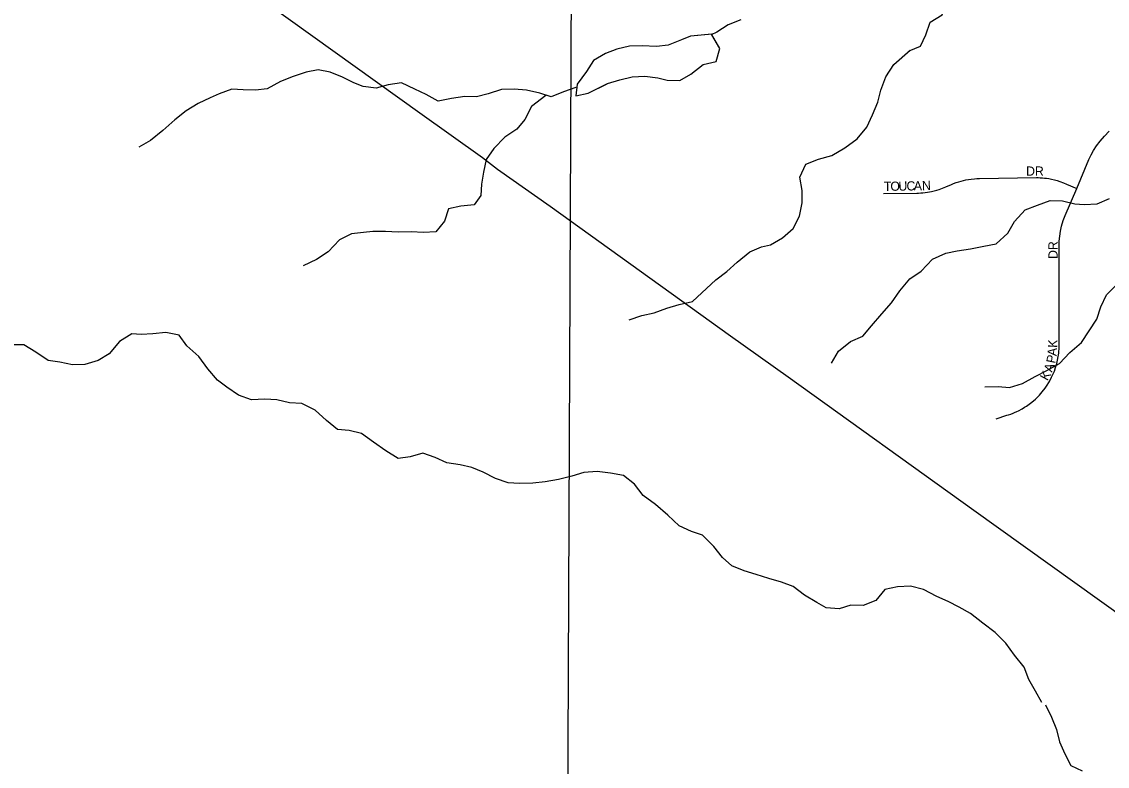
# Model space of a CAD drawing. Extents: x 1985906 to 2277390, y 930619 to 1324581.
# Drawn here: x 2117262 to 2123179, y 1138531 to 1142588 of the extents above; entities that cross this region are included whole.
import ezdxf

# ---------------------------------------------------------------- set-up
doc = ezdxf.new("R2010")
doc.units = 0
for name, color, linetype in [('GM_X_Minor_Lake', 7, 'Continuous'), ('GM_X_Minor_River', 7, 'Continuous'), ('GM_X_Rail_Line', 7, 'Continuous'), ('GM_X_Township_Road', 7, 'Continuous'), ('GM_X_Township_Subdivision', 7, 'Continuous'), ('GM_X_Township_Subdivision_Text', 7, 'Continuous')]:
    doc.layers.add(name, color=color, linetype=linetype)

msp = doc.modelspace()

# ---------------------------------------------------------------- linework, layer by layer
at = {"layer": 'GM_X_Minor_Lake'}
for points in [[(2121025.9, 1142519.9), (2120907.8, 1142509.1), (2120857.7, 1142488.8), (2120785.6, 1142460.5), (2120721.4, 1142452.2), (2120643.2, 1142456), (2120575, 1142453.8), (2120506.8, 1142437.5), (2120444.7, 1142415.2), (2120378.7, 1142376.8), (2120340.8, 1142316.4), (2120289, 1142248), (2120283.2, 1142183.7), (2120349.4, 1142197.9), (2120452.7, 1142249.1)], [(2121021.6, 1142519.5), (2120907.8, 1142509.1), (2120857.7, 1142488.8), (2120785.6, 1142460.5), (2120721.4, 1142452.2), (2120643.2, 1142456), (2120575, 1142453.8), (2120506.8, 1142437.5), (2120444.7, 1142415.2), (2120378.7, 1142376.8), (2120340.8, 1142316.4), (2120289, 1142248), (2120283.2, 1142183.7), (2120349.4, 1142197.9), (2120455.5, 1142250.5)], [(2120455.5, 1142250.5), (2120521.6, 1142270.8), (2120589.8, 1142287.1), (2120658, 1142291.3), (2120730.2, 1142281.6), (2120780.5, 1142269.7), (2120848.7, 1142267.9), (2120908.7, 1142302.2), (2120976.7, 1142354.7), (2121046.9, 1142371), (2121066.6, 1142441.3), (2121021.6, 1142519.5)], [(2120455.5, 1142250.5), (2120521.6, 1142270.8), (2120589.8, 1142287.1), (2120658, 1142291.3), (2120730.2, 1142281.6), (2120780.5, 1142269.7), (2120848.7, 1142267.9), (2120908.7, 1142302.2), (2120976.7, 1142354.7), (2121046.9, 1142371), (2121066.6, 1142441.3), (2121023, 1142517)]]:
    msp.add_lwpolyline(points, dxfattribs=at)
at = {"layer": 'GM_X_Minor_River'}
for points in [[(2122099.4, 1142430), (2122161.5, 1142454.3), (2122189.3, 1142516.7), (2122213, 1142585), (2122279, 1142625.4), (2122302.8, 1142697.8), (2122302.4, 1142770.1), (2122292, 1142842.4), (2122297.7, 1142916.8), (2122337.5, 1142983.2), (2122375.3, 1143051.6), (2122429.2, 1143114.1), (2122483, 1143178.5), (2122540.9, 1143243), (2122604.9, 1143277.4), (2122671, 1143293.7), (2122739.1, 1143306), (2122809.2, 1143328.3), (2122869.3, 1143354.7), (2122935.3, 1143395.1), (2123007.2, 1143443.6), (2123147.8, 1143526.9)], [(2121182.3, 1142598.3), (2121112.2, 1142570), (2121050.1, 1142531.6), (2121020.2, 1142515.6)], [(2120574, 1140964.2), (2120642.1, 1140986.5), (2120710.2, 1141000.8), (2120778.3, 1141027.2), (2120846.4, 1141047.5), (2120918.5, 1141063.9), (2121046.3, 1141180.8), (2121106.3, 1141227.2), (2121162.2, 1141277.7), (2121230.1, 1141334.1), (2121294.2, 1141360.5), (2121344.3, 1141372.7), (2121408.3, 1141411.1), (2121466.2, 1141461.6), (2121502, 1141528), (2121515.7, 1141600.3), (2121515.4, 1141668.6), (2121503, 1141740.9), (2121536.8, 1141811.3), (2121604.8, 1141839.7), (2121676.9, 1141858), (2121748.9, 1141900.4), (2121814.9, 1141948.9), (2121868.7, 1142013.3), (2121898.5, 1142079.8), (2121928.3, 1142150.1), (2121944, 1142214.5), (2121971.8, 1142286.9), (2122015.6, 1142355.3), (2122105, 1142432.4)], [(2120283, 1142229.9), (2120214.9, 1142205.5), (2120148.8, 1142179.2), (2120086.5, 1142199.1), (2120014.2, 1142214.9), (2119946, 1142220.7), (2119877.8, 1142218.5), (2119805.6, 1142194.1), (2119741.5, 1142177.9), (2119677.3, 1142179.7), (2119605.1, 1142169.4), (2119532.9, 1142155.1), (2119466.5, 1142191), (2119404.2, 1142220.9), (2119331.8, 1142254.8), (2119259.6, 1142244.6), (2119193.5, 1142226.3), (2119123.2, 1142234.1), (2119073, 1142254), (2119010.6, 1142285.9), (2118944.3, 1142313.8), (2118878, 1142325.6), (2118811.9, 1142313.4), (2118741.7, 1142289), (2118673.6, 1142262.7), (2118599.6, 1142222.3), (2118537.4, 1142214), (2118469.2, 1142215.8), (2118407, 1142219.6), (2118338.9, 1142195.3), (2118288.8, 1142173.1), (2118224.7, 1142142.7), (2118158.7, 1142102.3), (2118096.7, 1142053.9), (2118030.8, 1141995.4), (2117964.8, 1141941), (2117900.7, 1141904.6)], [(2120119.1, 1142186.5), (2120040.7, 1142126.6), (2120004.9, 1142054.2), (2119961, 1142001.9), (2119895, 1141959.5), (2119835.1, 1141897), (2119793.2, 1141836.6), (2119779.5, 1141768.3), (2119767.7, 1141702), (2119764, 1141641.7), (2119728.1, 1141589.4), (2119655.9, 1141583.1), (2119587.7, 1141568.8), (2119566, 1141500.5), (2119520.1, 1141442.1), (2119451.9, 1141439.8), (2119385.6, 1141443.6), (2119313.4, 1141441.4), (2119245.2, 1141445.2), (2119177, 1141444.9), (2119124.8, 1141438.7), (2119060.6, 1141432.5), (2118994.6, 1141400.1), (2118932.7, 1141333.7), (2118868.7, 1141291.3), (2118796.6, 1141256.9)], [(2121676.3, 1140727.2), (2121714.1, 1140793.6), (2121780, 1140846.1), (2121846, 1140874.4), (2121893.9, 1140930.8), (2121949.8, 1140995.3), (2122003.6, 1141055.8), (2122047.5, 1141122.2), (2122103.3, 1141186.7), (2122165.3, 1141229.1), (2122227.2, 1141293.6), (2122299.2, 1141326), (2122361.3, 1141340.3), (2122433.5, 1141350.6), (2122505.6, 1141364.9), (2122573.7, 1141377.2), (2122637.6, 1141435.7), (2122673.4, 1141500.1), (2122731.3, 1141562.5), (2122799.4, 1141588.9), (2122867.5, 1141613.2), (2122935.7, 1141611.5), (2123001.9, 1141595.6), (2123052.1, 1141591.8), (2123124.3, 1141596.1), (2123190.3, 1141624.4)], [(2122511.2, 1140597.6), (2122583.4, 1140599.9), (2122645.6, 1140594.1), (2122717.7, 1140616.4), (2122785.7, 1140654.9), (2122849.8, 1140687.2), (2122917.8, 1140725.6), (2122975.7, 1140786.1), (2123037.6, 1140840.6), (2123079.4, 1140903), (2123121.2, 1140967.4), (2123143, 1141033.8), (2123174.7, 1141100.2), (2123236.6, 1141160.6)], [(2122822.4, 1138878.2), (2122788, 1138940.3), (2122751.6, 1139004.5), (2122725.2, 1139070.6), (2122672.7, 1139136.8), (2122626.3, 1139200.9), (2122567.9, 1139258.9), (2122501.4, 1139310.9), (2122432.9, 1139362.9), (2122372.6, 1139396.9), (2122312.3, 1139428.8), (2122249.9, 1139456.7), (2122177.5, 1139494.6), (2122107.2, 1139512.5), (2122035, 1139508.2), (2121966.8, 1139493.9), (2121916.9, 1139433.5), (2121848.8, 1139407.2), (2121780.6, 1139409), (2121718.5, 1139388.7), (2121646.2, 1139394.5), (2121595.9, 1139422.4), (2121529.6, 1139462.4), (2121467.1, 1139510.4), (2121402.8, 1139534.3), (2121334.5, 1139554.1), (2121266.2, 1139576), (2121199.9, 1139595.9), (2121133.5, 1139623.8), (2121081.2, 1139667.8), (2121034.7, 1139727.9), (2120972.3, 1139789.9), (2120912, 1139809.8), (2120845.6, 1139841.7), (2120783.1, 1139899.8), (2120716.7, 1139957.8), (2120650.2, 1140005.8), (2120601.8, 1140067.9), (2120541.4, 1140115.9), (2120471.1, 1140127.7), (2120398.8, 1140137.5), (2120326.6, 1140131.2), (2120260.5, 1140110.9), (2120188.3, 1140092.6), (2120116.2, 1140080.3), (2120048, 1140074.1), (2119975.7, 1140071.8), (2119913.5, 1140075.6), (2119845.2, 1140099.5), (2119776.8, 1140133.4), (2119716.5, 1140159.3), (2119652.2, 1140173.2), (2119580, 1140185), (2119515.6, 1140212.9), (2119449.3, 1140236.8), (2119379.2, 1140216.5), (2119315, 1140208.2), (2119246.6, 1140250.2), (2119180.2, 1140296.1), (2119113.7, 1140344.1), (2119047.4, 1140360), (2118983.2, 1140365.8), (2118922.8, 1140415.8), (2118862.3, 1140471.8), (2118789.9, 1140507.8), (2118721.7, 1140511.5), (2118653.4, 1140527.4), (2118587.2, 1140531.2), (2118515, 1140526.9), (2118444.6, 1140552.8), (2118380.2, 1140596.8), (2118329.9, 1140634.8), (2118277.4, 1140696.8), (2118227, 1140762.9), (2118162.5, 1140821), (2118120.1, 1140879.1), (2118047.8, 1140894.9), (2117977.6, 1140886.6), (2117913.4, 1140884.4), (2117863.2, 1140886.3), (2117795.2, 1140845.9), (2117739.3, 1140777.4), (2117679.3, 1140741), (2117607.1, 1140720.7), (2117538.9, 1140718.5), (2117470.6, 1140732.3), (2117406.4, 1140742.1), (2117340, 1140788.1), (2117273.6, 1140828.1), (2117205.4, 1140827.8)], [(2122841.5, 1138866.1), (2122874.5, 1138799.2), (2122901.4, 1138730.6), (2122918.3, 1138664), (2122947.4, 1138599.3), (2122980.4, 1138534.5), (2123042.2, 1138505.3)]]:
    msp.add_lwpolyline(points, dxfattribs=at)
at = {"layer": 'GM_X_Rail_Line'}
msp.add_lwpolyline([(2117010.2, 1143831), (2117318.4, 1143607.8), (2119431.8, 1142092), (2119773.6, 1141847.4), (2119855.3, 1141785), (2120142.6, 1141583.1), (2121125.9, 1140876.5), (2121440.5, 1140652.2), (2122451.5, 1139926.9), (2123418.7, 1139234.7), (2123894.6, 1138894.5), (2124075.1, 1138766.3), (2124144, 1138721.5), (2124224.1, 1138672.3), (2124313.3, 1138624.2), (2124394.5, 1138584.2), (2124487.9, 1138545.7), (2124565.9, 1138518)], dxfattribs=at)
at = {"layer": 'GM_X_Township_Road'}
msp.add_lwpolyline([(2120235.1, 1137381.5), (2120259.1, 1142805.3)], dxfattribs=at)
at = {"layer": 'GM_X_Township_Subdivision'}
for points in [[(2122574.2, 1140424.5), (2122631.3, 1140443.1), (2122640.8, 1140446), (2122652.8, 1140450.2), (2122665.6, 1140455.1), (2122673.5, 1140458.3), (2122685.9, 1140463.9), (2122694.4, 1140468), (2122714.7, 1140478.8), (2122727.8, 1140486.7), (2122738.5, 1140493.6), (2122760.1, 1140509.1), (2122776.7, 1140522.5), (2122787.2, 1140531.9), (2122809.2, 1140553.8), (2122824, 1140570.6), (2122839.6, 1140590.6), (2122850.6, 1140606.6), (2122860, 1140621.6), (2122865.7, 1140631.5), (2122875.6, 1140650.5), (2122890.4, 1140684.5), (2122897.4, 1140704.1), (2122903.6, 1140725), (2122908.3, 1140744.3), (2122911.9, 1140763.4), (2122913, 1140770.7), (2122914.7, 1140783.5), (2122915.6, 1140792.6), (2122916.5, 1140804.1), (2122917.2, 1140836.3), (2122917.3, 1141365.6), (2122917.6, 1141391.5), (2122919.9, 1141419.9), (2122924, 1141447.4), (2122929.9, 1141474), (2122939, 1141504.1), (2122949.6, 1141531.5), (2123012.2, 1141678.9), (2123079.1, 1141836.4), (2123090.9, 1141861.6), (2123104, 1141885.5), (2123120.5, 1141911.4), (2123139.6, 1141937.4), (2123163.3, 1141965), (2123190.1, 1141991.3)], [(2121958.6, 1141651.2), (2122141.7, 1141654.3), (2122150.7, 1141654.5), (2122163, 1141655), (2122173.3, 1141655.8), (2122186.2, 1141657.1), (2122198.5, 1141658.7), (2122210.1, 1141660.6), (2122221.7, 1141662.9), (2122235.9, 1141666.2), (2122249.6, 1141669.8), (2122263.4, 1141674.1), (2122281.6, 1141680.5), (2122298.3, 1141687.3), (2122312.3, 1141693.6), (2122325.4, 1141699.7), (2122340.6, 1141705.9), (2122355.5, 1141711.4), (2122369.3, 1141715.8), (2122382.7, 1141719.6), (2122394.7, 1141722.6), (2122407.7, 1141725.4), (2122423.3, 1141728.2), (2122437.6, 1141730.1), (2122454.6, 1141731.8), (2122468.7, 1141732.7), (2122482.9, 1141733), (2122793, 1141738.3), (2122801.8, 1141738.2), (2122813.6, 1141737.8), (2122825.2, 1141737.1), (2122835.9, 1141736.1), (2122847.6, 1141734.7), (2122860.3, 1141732.7), (2122874.3, 1141730.1), (2122890.4, 1141726.5), (2122906.7, 1141722), (2122921.1, 1141717.5), (2122940.1, 1141710.5), (2122957.4, 1141703.3), (2123012.2, 1141678.9)]]:
    msp.add_lwpolyline(points, dxfattribs=at)

# ---------------------------------------------------------------- texts
at = {"layer": 'GM_X_Township_Subdivision_Text'}
for s, rotation, p in [('DR', 0.00001, (2122736.5, 1141749.1)), ('T', 1.09278, (2121962, 1141665.5)), ('O', 1.07103, (2121997.2, 1141666.2)), ('U', 1.10241, (2122041.2, 1141667)), ('C', 1.09824, (2122085.2, 1141667.9)), ('A', 1.09288, (2122124.8, 1141668.6)), ('N', 2.37693, (2122170, 1141669.5)), ('DR', 90, (2122908.1, 1141295.3)), ('K', 87.23421, (2122905.5, 1140810.1)), ('P', 78.38477, (2122894.2, 1140723.4)), ('A', 85.8265, (2122902.2, 1140764.9)), ('A', 70.9305, (2122877.9, 1140674.9)), ('K', 61.24474, (2122853, 1140627.9))]:
    msp.add_text(s, height=50, rotation=rotation, dxfattribs=at).set_placement(p)

doc.saveas('drawing.dxf')
